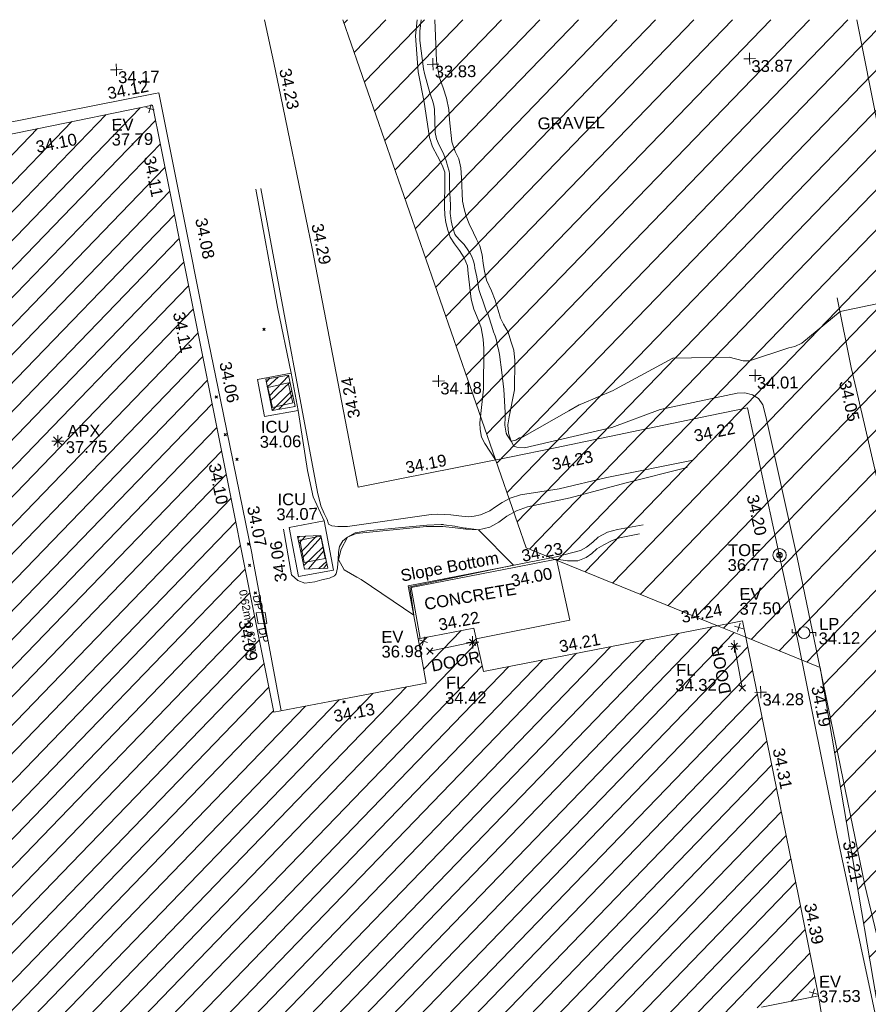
# Model space of a CAD drawing. Header units: millimetres. Extents: x -287732 to 520720, y -88450 to 287754.
# Tile 372 of 383: x 330144 to 356942, y 250937 to 282016. Entities that reach past the tile are written whole.
import ezdxf

# ---------------------------------------------------------------- set-up
doc = ezdxf.new("R2010")
doc.units = ezdxf.units.MM
for name, pattern in [('IMPORT-HIDDEN2 _3_', [4762.5, 3175, -1587.5]), ('IMPORT-UG_ELEC_STREET LIGHTING_QLB2 _2_', [2700, 1500, -300.0000000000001, 0, -250, 150, -300.0000000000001, 0, -200]), ('IMPORT-UG_WATER_QLB2 _2_', [2500, 1500, -300.0000000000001, 0, -50, 150, -300.0000000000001, 0, -200])]:
    doc.linetypes.add(name, pattern=pattern)
for name, color, linetype, lineweight, true_color in [('00__TOPO__TOP_OF_FENCE_SYMBOL', 7, 'Continuous', 9, 0x666666), ('00_TOPO_APEX_BUILDING', 7, 'Continuous', 9, 0x666666), ('00_TOPO_EAVE', 7, 'Continuous', 9, 0x666666), ('00_TOPO_FURN_LAMP_POST', 7, 'Continuous', 9, 0x666666), ('00_TOPO_LEVEL_FLOOR', 7, 'Continuous', 9, 0x666666), ('00_UAV_APEX_BUILDING', 7, 'Continuous', 9, 0x666666), ('00_UAV_BUILDING_HATCH', 7, 'Continuous', 9, 0x999999), ('00_UAV_BUILDING_OUTLINE', 5, 'Continuous', 9, 0x0000ff), ('00_UAV_CONCRETE', 9, 'Continuous', 9, 0x808080), ('00_UAV_EAVE', 7, 'Continuous', 9, 0x666666), ('00_UAV_FENCE', 7, 'Continuous', 9, 0x264c2f), ('00_UAV_FORM_LINES', 7, 'Continuous', 9, 0x666666), ('00_UAV_FURN_LAMP_POST', 7, 'Continuous', 9, 0xa50000), ('00_UAV_INT_DOOR', 7, 'Continuous', 9, 0x7f4f3f), ('00_UAV_LEVEL_FLOOR', 7, 'Continuous', 9, 0x666666), ('00_UAV_LEVEL_SPOT', 7, 'Continuous', 9, 0x666666), ('00_UAV_SERV_IC', 5, 'Continuous', 9, 0x0000ff), ('00_UAV_SLOPE_BOTTOM', 30, 'Continuous', 9, 0xff7f00), ('00_UAV_SLOPE_TOP', 40, 'Continuous', 9, 0xffbf00), ('00_UAV_TOP_OF_FENCE', 6, 'Continuous', 9, 0xff00ff), ('00_UAV_WALL_RETAINING', 7, 'Continuous', 9, 0x7c00a5), ('01_DTM_CONTOUR_MNR', 7, 'Continuous', 9, 0xa5a552), ('12333-PUM-2D-U-0001-C01 - Rev2_REVIT IMPORT_dwg', 7, 'Continuous', 9, 0x767676), ('PUM-CHAMBER EXTENTS', 6, 'IMPORT-HIDDEN2 _3_', 9, 0xff00ff), ('PUM-UNABLE TO SURVEY', 190, 'Continuous', 9, 0x7f00ff), ('PUM-WATER-MH', 5, 'Continuous', 9, 0x0000ff), ('PUM-WATER-QLB2', 5, 'IMPORT-UG_WATER_QLB2 _2_', 9, 0x0000ff)]:
    doc.layers.add(name, color=color, linetype=linetype, lineweight=lineweight, true_color=true_color)
for name, color, linetype, lineweight in [('00_UAV_BUILDING_UNDER_CONSTRUCTION', 7, 'Continuous', 9), ('00_UAV_SURVEY_TEXT', 7, 'Continuous', 9), ('GEN-TEXT', 7, 'Continuous', 9)]:
    doc.layers.add(name, color=color, linetype=linetype, lineweight=lineweight)
doc.styles.add('Arial_1', font='arial.ttf', dxfattribs={"height": 250})
doc.styles.add('Swis721 Lt BT_2', font='swissl.ttf', dxfattribs={"height": 375})
pattern_1 = [(45, (-533641079.65, -725615854.3560001), (-265.1650429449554, 265.1650429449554), []), (45, (-533640902.873, -725615854.3560001), (-265.1650429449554, 265.1650429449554), [])]

# ---------------------------------------------------------------- blocks, each defined once
blk = doc.blocks.new('12333-PUM-2D-U-0001-C01 - Rev2_REVIT IMPORT_dwg_MSL_Apex_SYM-2077252-Site Location Plan Proposed')
at = {"layer": '00_TOPO_APEX_BUILDING', "color": 254, "true_color": 0xcccccc, "flags": 128}
for points in [[(0, -500.8627267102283), (0, 0), (-500.8627267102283, 0)], [(354.163430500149, 354.1634305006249), (0, 0), (-354.1634305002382, 354.1634305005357)], [(354.1634305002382, -354.1634305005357), (0, 0), (-354.163430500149, -354.1634305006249)], [(500.8627267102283, 0), (0, 0), (0, 500.8627267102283)]]:
    blk.add_lwpolyline(points, dxfattribs=at)
blk = doc.blocks.new('12333-PUM-2D-U-0001-C01 - Rev2_REVIT IMPORT_dwg_MSL_Eaves_SYM_1-V82-Site Location Plan Proposed')
at = {"layer": '00_TOPO_EAVE', "color": 254, "true_color": 0xcccccc}
for p, q in [((356.5791934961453, -116.0873754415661), (-356.5791934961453, 116.0873754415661)), ((-116.0873754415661, -356.5791934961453), (116.0873754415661, 356.5791934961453))]:
    blk.add_line(p, q, dxfattribs=at)
blk = doc.blocks.new('12333-PUM-2D-U-0001-C01 - Rev2_REVIT IMPORT_dwg_MSL_Lamp_Post_SYM-2077240-Site Location Plan Proposed')
at = {"layer": '00_TOPO_FURN_LAMP_POST', "color": 254, "true_color": 0xcccccc, "flags": 128}
for points in [[(-500.1060478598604, 0), (-1000.212095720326, 0), (-1000.212095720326, 316.7338303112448)], [(500.1060478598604, 0), (1000.21209571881, 0), (1000.21209571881, -316.7338303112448)]]:
    blk.add_lwpolyline(points, dxfattribs=at)
at = {"layer": '00_TOPO_FURN_LAMP_POST', "color": 254, "true_color": 0xcccccc}
blk.add_circle((0, 0), 500.1060478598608, dxfattribs=at)
blk = doc.blocks.new('12333-PUM-2D-U-0001-C01 - Rev2_REVIT IMPORT_dwg_MSL_Node_LineworkTOF-2077248-Site Location Plan Proposed')
at = {"layer": '00__TOPO__TOP_OF_FENCE_SYMBOL', "color": 254, "true_color": 0xcccccc, "flags": 128}
for points in [[(165.3591892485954, 165.3591892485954), (0, 0), (-165.3591892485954, 165.3591892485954)], [(165.3591892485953, -165.3591892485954), (0, 0), (-165.3591892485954, -165.3591892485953)]]:
    blk.add_lwpolyline(points, dxfattribs=at)
at = {"layer": '00__TOPO__TOP_OF_FENCE_SYMBOL', "color": 254, "true_color": 0xcccccc}
for radius in [562.5594001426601, 233.853208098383]:
    blk.add_circle((0, 0), radius, dxfattribs=at)
blk = doc.blocks.new('12333-PUM-2D-U-0001-C01 - Rev2_REVIT IMPORT_dwg_MSL_FLlvl_SYM-V156-Site Location Plan Proposed')
at = {"layer": '00_TOPO_LEVEL_FLOOR', "color": 254, "true_color": 0xcccccc, "flags": 128}
for points in [[(0, -38.9261101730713), (0, 0), (-38.9261101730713, 0)], [(38.9261101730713, 0), (0, 0), (0, 38.9261101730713)]]:
    blk.add_lwpolyline(points, dxfattribs=at)
blk = doc.blocks.new('12333-PUM-2D-U-0001-C01 - Rev2_REVIT IMPORT_dwg_MSL_Node_Linework-V178-Site Location Plan Proposed')
at = {"layer": '00_UAV_INT_DOOR', "color": 9, "true_color": 0xd4c4bf, "flags": 128}
for points in [[(530.3860888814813, 530.3860888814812), (0, 0), (-530.3860888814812, 530.3860888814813)], [(530.3860888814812, -530.3860888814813), (0, 0), (-530.3860888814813, -530.3860888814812)]]:
    blk.add_lwpolyline(points, dxfattribs=at)
blk = doc.blocks.new('12333-PUM-2D-U-0001-C01 - Rev2_REVIT IMPORT_dwg_UAV-2077255-Site Location Plan Proposed')
at = {"layer": '00_UAV_LEVEL_SPOT', "color": 254, "true_color": 0xcccccc, "flags": 128}
for points in [[(0, -500.0000000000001), (0, 0), (-500.0000000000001, 0)], [(500.0000000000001, 0), (0, 0), (0, 500.0000000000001)]]:
    blk.add_lwpolyline(points, dxfattribs=at)
blk = doc.blocks.new('12333-PUM-2D-U-0001-C01 - Rev2_REVIT IMPORT_dwg_MGS62954_T2_Galway_ITM_3d_Rev1-2077680-Site Location Plan Proposed')
at = {"layer": '00_UAV_BUILDING_HATCH', "true_color": 0xcccccc}
h = blk.add_hatch(dxfattribs=at)
h.set_pattern_fill('FP_1', color=254, style=0, pattern_type=2)
h.set_pattern_definition([(45, (0, 0), (-441.9417382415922, 441.9417382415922), [])])
h.paths.add_polyline_path([(534124497.0780003, 725775488.5585002), (534146780.0780002, 725779531.5585002), (534146621.0780002, 725780328.5585002), (534183857.1075001, 725787049.1125003), (534184497.1075001, 725783702.1125001), (534202575.1075001, 725786975.1125003), (534201976.1075, 725790381.1125002), (534239197.0865001, 725797194.0905002), (534239338.0865001, 725796376.0905002), (534261663.0865001, 725800388.0905001), (534259564.2060555, 725811742.1253061), (534258677.2803519, 725812121.8622999), (534251257.0865, 725810806.0905002), (534250975.0865, 725812184.0905002), (534249213.0865002, 725811873.0905002), (534249448.0865, 725810468.0905002), (534244617.0865, 725809642.0905), (534241121.0865001, 725828862.0905001), (534229957.0865001, 725826793.0905), (534233411.0865, 725807582.0905), (534221779.0865001, 725805445.0905001), (534220752.0865002, 725810867.0905001), (534215719.0865001, 725809946.0905001), (534216316.0865001, 725806625.0905002), (534217076.0865, 725806760.0905002), (534217446.0865001, 725804662.0905001), (534205756.3195001, 725802533.2090001), (534204628.3195002, 725808845.209), (534205810.3195, 725809078.2090003), (534204970.3195001, 725813494.2090002), (534194424.3195002, 725811546.2090002), (534194268.3195002, 725812372.2090002), (534192207.3195, 725812030.2090002), (534192421.3195001, 725810057.2090002), (534184208.6855001, 725808590.6470003), (534184063.6855002, 725809679.6470002), (534175719.6855002, 725808111.6470002), (534177568.6855002, 725797421.6470003), (534162796.3485001, 725794713.2465), (534162440.3485001, 725796856.2465003), (534164478.3485001, 725797191.2465001), (534163879.3485, 725800515.2465003), (534159002.3485001, 725799595.2465), (534159605.3485001, 725796262.2465003), (534160352.3485001, 725796441.2465003), (534160696.3485001, 725794215.2465001), (534156777.3485001, 725793541.2465), (534156175.3485001, 725796880.2465001), (534147633.3485, 725795342.2465001), (534144688.0165001, 725811270.4695), (534133601.7440002, 725809323.8415003), (534137148.0780001, 725790044.5585002), (534122321.0780001, 725787372.5585002), (534124333.8503805, 725776380.0093426)])
at = {"layer": '00_UAV_BUILDING_OUTLINE', "color": 254, "true_color": 0xcccccc, "flags": 128}
blk.add_lwpolyline([(534232599.8191507, 725827282.8624326), (534237516.0480614, 725828193.9765152), (534241121.0865, 725828862.0905), (534241359.7320163, 725827550.0862603), (534242254.5188618, 725822630.8061773), (534243149.3057073, 725817711.5260943), (534244044.0925528, 725812792.2460115), (534244617.0865001, 725809642.0905), (534246389.0639237, 725809945.0615935), (534249448.0865001, 725810468.0905), (534249213.0865, 725811873.0905001), (534249673.7511495, 725811954.3996407), (534250975.0865001, 725812184.0905), (534251257.0865001, 725810806.0905001), (534253474.9033396, 725811199.3606645), (534258398.0030344, 725812072.3399794), (534259468.0865, 725812262.0905), (534260179.323466, 725808414.6063389), (534261088.0895551, 725803498.5751119), (534261663.0865, 725800388.0905), (534259855.6632215, 725800063.2805473)], dxfattribs=at)
at = {"layer": '00_UAV_BUILDING_UNDER_CONSTRUCTION', "color": 254, "true_color": 0xcccccc, "flags": 128}
blk.add_lwpolyline([(534292043.0622367, 725830672.463737), (534295998.6740963, 725808714.3657684), (534269394.7074885, 725803921.8301865), (534268943.9164782, 725806424.2276704), (534267900.4135952, 725806236.2472548), (534263408.3448763, 725831172.2845877)], dxfattribs=at)
at = {"layer": '00_UAV_CONCRETE', "color": 254, "true_color": 0xcccccc, "flags": 128}
for points in [[(534244853.9118312, 725809682.5826806), (534244024.5835, 725814599.6870002), (534244022.1248389, 725814612.8176492), (534243101.8885552, 725819527.4028914), (534242688.5835, 725821734.687), (534242197.6309895, 725824444.8458626), (534241327.5835001, 725829247.687), (534241210.6013799, 725829226.7657249), (534236288.7097648, 725828346.5265088), (534234363.775, 725828002.268), (534231377.1832616, 725827411.2049927), (534229890.9837967, 725827117.0779066), (534229957.0865, 725826793.0905001)], [(534253624.5835001, 725814311.687), (534254018.5835001, 725812381.687), (534251044.0901523, 725811846.90244)]]:
    blk.add_lwpolyline(points, dxfattribs=at)
for points in [[(534245550.5835002, 725819150.6870002), (534244481.5835, 725818972.6870003), (534244285.8924786, 725820147.9325168), (534245354.8924786, 725820325.9325168)], [(534245208.5835, 725815459.6870002), (534246314.5835, 725815646.6870003), (534246577.5947578, 725814091.12309), (534245471.5947578, 725813904.1230899), (534245275.0492493, 725815066.579413)]]:
    blk.add_lwpolyline(points, close=True, dxfattribs=at)
at = {"layer": '00_UAV_FENCE', "color": 254, "true_color": 0xcccccc, "flags": 128}
blk.add_lwpolyline([(534244709.7856248, 725831498.6691536), (534244973.6655179, 725830132.9749702), (534245179.7750002, 725829066.2680001), (534245903.7432877, 725825221.3338859), (534246086.7750002, 725824249.2680002), (534246776.7054647, 725820299.0620122), (534247406.5835001, 725816692.6870002), (534248723.6484554, 725816930.429318), (534252198.5835002, 725817557.6870003), (534253641.6945826, 725817830.206652), (534258554.8414675, 725818758.0140083), (534259744.5835001, 725818982.6870002), (534260478.904033, 725815265.3136803), (534261220.5835001, 725811510.687), (534261433.4500644, 725810357.3718083), (534262340.9640175, 725805440.4435323), (534262452.5835001, 725804835.6870003), (534263288.5879979, 725800537.9091487), (534263879.5835001, 725797499.6870003), (534262010.4292553, 725797158.6120657), (534259177.5835001, 725796641.6870002)], dxfattribs=at)
at = {"layer": '00_UAV_FORM_LINES', "color": 254, "true_color": 0xcccccc, "flags": 128}
for points in [[(534249529.3605644, 725831414.54316), (534249468.3855002, 725830909.582), (534249527.3855001, 725829763.5820001), (534249701.3855002, 725828806.582), (534249845.3855001, 725827690.5819999), (534249942.3855002, 725827390.5819999), (534250095.3855001, 725827092.5820001), (534250232.3855002, 725826814.582), (534250310.3855002, 725826582.5819999), (534250304.3855003, 725826269.5820001), (534250280.3855001, 725825497.5819999), (534250289.3855002, 725825228.582), (534250321.3855001, 725824993.582), (534250380.3855002, 725824754.5819999), (534250450.3855001, 725824531.5820003), (534250578.3855001, 725824320.5820001), (534250733.3855003, 725824105.5820001), (534250876.3855003, 725823872.5820001), (534250979.3855003, 725823618.582), (534250992.3855001, 725823376.5820001), (534251073.3855002, 725822562.5820001), (534251149.3855002, 725822247.5819999), (534251289.3855001, 725821923.5820001), (534251371.3855002, 725821653.5820001), (534251432.3855003, 725821293.5820003), (534251445.3855002, 725820987.5820003), (534251416.3855002, 725819717.5820001), (534251278.3855002, 725818656.5820001), (534251286.3855001, 725818442.5820001), (534251327.3855002, 725818206.5819999), (534251427.3855002, 725817998.5820001), (534251750.385704, 725817476.7831826)], [(534250081.4552654, 725831404.9063113), (534250111.3855002, 725830105.5819999), (534250190.3855002, 725829597.5820003), (534250311.3855001, 725829252.582), (534250404.3855001, 725828921.582), (534250474.3855002, 725828563.5820003), (534250488.3855003, 725828233.582), (534250550.3855002, 725827539.582), (534250657.3855002, 725827235.582), (534250764.3855002, 725827002.5820001), (534250824.3855003, 725826715.582), (534250839.3855002, 725826395.582), (534250857.3855001, 725825667.5820001), (534250903.3855002, 725825422.5820001), (534250959.3855003, 725825185.5820001), (534251055.3855002, 725824943.5819999), (534251184.3855001, 725824657.582), (534251276.3855001, 725824455.5820003), (534251375.3855001, 725824243.5820001), (534251445.3855003, 725823955.5820003), (534251477.3855001, 725823682.582), (534251512.3855001, 725823438.5820001), (534251572.3855003, 725823152.5820001), (534251724.3855001, 725822812.5820001), (534251832.3855002, 725822519.582), (534251917.3855003, 725822199.5820001), (534251992.3855001, 725821950.5820001), (534252085.3855002, 725821758.5820001), (534252228.3855001, 725821500.5820001), (534252308.3855001, 725821220.582), (534252397.3855001, 725820929.582), (534252422.3855002, 725820608.582), (534252392.3855001, 725819677.582), (534252215.3855001, 725818827.5820001), (534252160.3855002, 725818576.5820001), (534252183.3855001, 725818314.5820001), (534252257.3855002, 725818056.5819999), (534252345.3855001, 725817904.5819999), (534252440.3855002, 725817871.5820001), (534252674.3855002, 725817839.5820001), (534255442.3855001, 725818439.582), (534256978.3855001, 725818981.5820001), (534259419.3855001, 725819448.5820001), (534259669.3855003, 725819453.582), (534259908.3855002, 725819390.582), (534260091.3855001, 725819275.582), (534260231.3855002, 725819067.5820001), (534260319.3855002, 725818697.5820001), (534261231.3855003, 725814235.5820001), (534262267.5835001, 725808734.6870002), (534263183.5835001, 725803857.6870002), (534263941.5835001, 725800419.6870003)], [(534244338.5835, 725826158.6870002), (534244955.5835, 725822415.687), (534245354.8924786, 725820325.9325168)], [(534258000.5835001, 725817363.6870002), (534255260.5835001, 725816861.6870002), (534253745.5835, 725816530.6870002), (534252530.5835001, 725816360.687), (534252193.5835, 725816260.6870002), (534251944.5835001, 725816129.687), (534251731.5835001, 725815993.6870002), (534251547.5835, 725815871.6870002), (534251254.5835, 725815755.687), (534251054.5835, 725815710.687), (534250858.5835001, 725815700.6869999), (534250567.5835001, 725815732.6869999), (534250314.5835, 725815768.6870002), (534250123.5835001, 725815786.687), (534249894.5835, 725815800.6870002), (534249698.5835001, 725815790.687), (534247048.5835001, 725815463.6870002), (534246743.5835001, 725815460.6869999), (534246553.5835, 725815486.687), (534246450.5835001, 725815538.6869999), (534246438.5835, 725815586.687), (534246407.5835, 725815692.6870002), (534246313.5835, 725815880.6870002), (534246210.5835, 725816126.687), (534246122.5835, 725816554.687), (534245666.5835, 725819212.687), (534245144.5835, 725822315.687), (534244497.5835001, 725826173.6869999)], [(534245550.5835001, 725819150.6870002), (534245813.5835, 725817243.687), (534245983.5835001, 725816416.6869999), (534246314.5835, 725815646.687)], [(534245019.5835, 725815407.687), (534245249.5835001, 725813962.687), (534245453.5835, 725813776.687), (534245672.5835001, 725813690.687), (534245982.5835, 725813730.687), (534246203.5835, 725813791.6869999), (534246450.5835001, 725813839.687), (534246608.5835001, 725813909.687), (534246663.5835001, 725813975.6869999), (534246707.5835001, 725814154.687), (534246735.5835, 725814417.687), (534246750.5835, 725814655.6870002), (534246783.5835001, 725814826.687), (534246892.5835001, 725815005.6870002), (534247037.5835, 725815123.687), (534247311.5835, 725815232.6869999), (534249535.5835001, 725815416.687), (534250060.5835001, 725815407.687), (534250449.5835001, 725815352.6869999), (534250775.5835001, 725815306.6869999), (534251177.5835001, 725815277.687), (534251539.5835, 725815355.687), (534251828.5835, 725815508.687), (534252085.5835, 725815694.687), (534252386.5835001, 725815863.687), (534252735.5835, 725815980.687), (534254092.5835001, 725816241.687), (534255872.5835, 725816683.6869999), (534257800.5835001, 725817131.6870002)], [(534256378.5835001, 725815350.6869999), (534255567.5835001, 725815218.687), (534255256.5835001, 725815134.687), (534254954.5835001, 725814980.687), (534254778.5835001, 725814826.687), (534254578.5835, 725814675.687), (534254385.5835, 725814575.687), (534253612.408693, 725814385.8661796)], [(534253624.5835001, 725814311.687), (534253973.5835, 725814250.687), (534254296.5835, 725814247.6869999), (534254566.5835, 725814345.687), (534254746.5835001, 725814473.6870002), (534254910.5835001, 725814612.687), (534255125.5835001, 725814743.687), (534255372.5835, 725814862.687), (534255623.5835, 725814954.687), (534256262.5835, 725815069.687)], [(534261663.0865, 725800388.0905), (534261813.5835, 725799269.6869999), (534261690.5835001, 725799081.6870002), (534261432.5835001, 725798876.6870002), (534260959.5835001, 725798690.687), (534258289.5835001, 725797992.687), (534254401.5835001, 725797309.687), (534249413.5835001, 725796443.687)]]:
    blk.add_lwpolyline(points, dxfattribs=at)
at = {"layer": '00_UAV_INT_DOOR', "color": 254, "true_color": 0xcccccc}
for p, q in [((534250933.9130001, 725811734.8855001), (534249576.9130001, 725811480.8855001)), ((534259194.0725001, 725811464.2185001), (534259422.0725001, 725810146.2185))]:
    blk.add_line(p, q, dxfattribs=at)
at = {"layer": '00_UAV_SERV_IC', "color": 254, "true_color": 0xcccccc, "flags": 128}
for points in [[(534245386.5835001, 725819392.687), (534244740.5835001, 725819254.687), (534244605.9877281, 725819884.7512652), (534245251.9877282, 725820022.7512654)], [(534245536.5835, 725815048.6869999), (534246201.5835, 725815165.687), (534246326.0177734, 725814458.4323702), (534245661.0177733, 725814341.4323702)]]:
    blk.add_lwpolyline(points, close=True, dxfattribs=at)
at = {"layer": '00_UAV_SLOPE_BOTTOM', "color": 254, "true_color": 0xcccccc, "flags": 128}
blk.add_lwpolyline([(534249213.0865, 725811873.0905001), (534248933.187538, 725813547.6660169), (534252181.1421348, 725814129.4799515), (534253612.408693, 725814385.8661795)], dxfattribs=at)
at = {"layer": '00_UAV_SLOPE_TOP', "color": 254, "true_color": 0xcccccc, "flags": 128}
blk.add_lwpolyline([(534266697.0725001, 725803756.2185), (534265565.616909, 725808623.5595282), (534264813.5835, 725811858.687), (534264464.6039398, 725813498.536839), (534263423.9297429, 725818388.6496378), (534263039.5835, 725820194.687), (534262637.3855002, 725822407.5819999)], dxfattribs=at)
at = {"layer": '00_UAV_WALL_RETAINING', "color": 254, "true_color": 0xcccccc, "flags": 128}
blk.add_lwpolyline([(534249283.4020953, 725811885.5014819), (534249019.6782204, 725813494.7931883), (534252336.5844756, 725814083.2005559), (534253624.5835001, 725814311.687)], dxfattribs=at)
at = {"layer": '01_DTM_CONTOUR_MNR', "color": 254, "true_color": 0xcccccc, "flags": 128}
blk.add_lwpolyline([(534249649.1390765, 725831412.4524183), (534249598.6874558, 725831051.3452382), (534249595.8595642, 725830752.6755449), (534249696.4916958, 725829860.4691268), (534249723.0029473, 725829713.2114068), (534249881.7379681, 725829103.0061119), (534249924.5850842, 725828971.9957986), (534249969.432304, 725828852.3393621), (534250005.7176872, 725828710.741011), (534250025.0252596, 725828571.3738606), (534250036.1362864, 725827847.0524919), (534250067.5623803, 725827643.37949), (534250155.2448513, 725827442.9290619), (534250248.6097069, 725827238.609707), (534250289.1555557, 725827140.6666669), (534250364.3263159, 725826944.3263161), (534250385.9715458, 725826865.914328), (534250406.629907, 725826783.056455), (534250450.6466551, 725826618.6088859), (534250463.5185186, 725826527.8616353), (534250459.8475611, 725826308.4818205), (534250458.652247, 725826100.0154498), (534250471.4674155, 725825556.1197599), (534250473.626635, 725825475.0159184), (534250465.4759126, 725825284.6564319), (534250469.9325433, 725825219.257759), (534250489.5049506, 725825042.9702973), (534250528.0705884, 725824862.329412), (534250547.9553266, 725824796.9286944), (534250595.3893851, 725824627.7207344), (534250635.2684416, 725824562.9930103), (534250761.5789476, 725824422.894737), (534250879.9140403, 725824293.2282715), (534250922.6934676, 725824232.6231158), (534250974.0000002, 725824158.8000003), (534251069.8019906, 725824010.4534731), (534251118.388339, 725823907.6402643), (534251170.3729204, 725823757.716581), (534251195.2336106, 725823645.8280336), (534251209.9292967, 725823541.9108049), (534251240.3897851, 725823408.8911295), (534251263.8146443, 725823271.4183311), (534251327.1861362, 725822863.4796405), (534251382.9525093, 725822680.3663498), (534251431.9959679, 725822540.9475809), (534251479.9808451, 725822381.0218064), (534251532.8826528, 725822225.1374902), (534251603.5834071, 725822059.3704034), (534251641.8060837, 725821935.0774039), (534251682.8703704, 725821801.3888892), (534251712.2150026, 725821702.2828478), (534251761.9749036, 725821526.4063709), (534251812.0832047, 725821390.2968414), (534251850.1664114, 725821256.5776718), (534251876.6493508, 725821104.1038963), (534251908.6224667, 725820961.0343707), (534251938.4481603, 725820798.6491746), (534252000.7731728, 725820236.8881238), (534252054.7887418, 725819693.8231449), (534252090.0526544, 725818974.5664225), (534252087.9890712, 725818806.1256832), (534252066.2093775, 725818588.5264205), (534252068.4379766, 725818565.2658814), (534252108.7683417, 725818320.4046247), (534252113.9245284, 725818302.2264153), (534252119.701987, 725818285.0768214), (534252260.0000001, 725818060.0000004), (534252407.1446701, 725818092.1265411), (534252470.0800002, 725818130.0800003), (534252525.8823531, 725818157.0588236), (534252617.8627958, 725818182.6159143), (534254096.8515112, 725818986.0669271), (534254428.6059992, 725819166.7301267), (534254512.4738974, 725819199.717104), (534255511.0913002, 725819605.4087259), (534255586.498922, 725819648.4030871), (534257409.9165201, 725820592.928185), (534259193.5209758, 725820586.9704566), (534259626.4836034, 725820466.0628788), (534259824.6466959, 725820461.3079977), (534261083.7148541, 725820858.9548715), (534261270.3571431, 725820894.8639458), (534261486.9661832, 725820994.7075112), (534262720.0000002, 725821970.0000002), (534264987.6760576, 725822405.2189523)], dxfattribs=at)
blk.add_lwpolyline([(534252270.0000001, 725814150), (534251180.0000002, 725815280), (534250800.8928573, 725815340.9523811), (534250762.0764619, 725815345.8470767), (534250464.5776256, 725815396.1624811), (534250431.5177134, 725815405.4468601), (534250092.383186, 725815456.6317881), (534250068.5164835, 725815463.937729), (534250034.6258225, 725815468.2113487), (534250001.8441274, 725815471.3867545), (534249553.8329964, 725815451.9888041), (534247654.6187593, 725815310.7474917), (534247287.0588235, 725815250.2941177), (534247040.0000001, 725815120.0000001), (534246832.3529412, 725814743.8235295), (534246740, 725814420.0000001), (534246920.2496672, 725814093.1757656), (534247317.5581201, 725813855.4405324), (534247449.1323793, 725813779.7898033), (534249090, 725812620), (534248981.4285715, 725813515.7142857)], close=True, dxfattribs=at)
for name, p, xscale, yscale, zscale in [('12333-PUM-2D-U-0001-C01 - Rev2_REVIT IMPORT_dwg_UAV-2077255-Site Location Plan Proposed', (534240000.0000001, 725830000), 0.375, 0.375, 0.375), ('12333-PUM-2D-U-0001-C01 - Rev2_REVIT IMPORT_dwg_UAV-2077255-Site Location Plan Proposed', (534250000.0000001, 725830000), 0.375, 0.375, 0.375), ('12333-PUM-2D-U-0001-C01 - Rev2_REVIT IMPORT_dwg_UAV-2077255-Site Location Plan Proposed', (534260000.0000001, 725830000), 0.375, 0.375, 0.375), ('12333-PUM-2D-U-0001-C01 - Rev2_REVIT IMPORT_dwg_MSL_Eaves_SYM_1-V82-Site Location Plan Proposed', (534241041.0864999, 725828753.0905001), 0.375, 0.375, 0.375), ('12333-PUM-2D-U-0001-C01 - Rev2_REVIT IMPORT_dwg_UAV-2077255-Site Location Plan Proposed', (534250000.0000001, 725820000.0000001), 0.375, 0.375, 0.375), ('12333-PUM-2D-U-0001-C01 - Rev2_REVIT IMPORT_dwg_UAV-2077255-Site Location Plan Proposed', (534260000.0000001, 725820000.0000001), 0.375, 0.375, 0.375), ('12333-PUM-2D-U-0001-C01 - Rev2_REVIT IMPORT_dwg_MSL_Apex_SYM-2077252-Site Location Plan Proposed', (534237949.0865, 725818313.0905001), 0.375, 0.375, 0.375), ('12333-PUM-2D-U-0001-C01 - Rev2_REVIT IMPORT_dwg_MSL_Node_LineworkTOF-2077248-Site Location Plan Proposed', (534260671.027617, 725814314.4246279), 0.375, 0.375, 0.375), ('12333-PUM-2D-U-0001-C01 - Rev2_REVIT IMPORT_dwg_MSL_Eaves_SYM_1-V82-Site Location Plan Proposed', (534259346.0865, 725812059.0905001), 0.375, 0.375, 0.375), ('12333-PUM-2D-U-0001-C01 - Rev2_REVIT IMPORT_dwg_MSL_Lamp_Post_SYM-2077240-Site Location Plan Proposed', (534261400.5835001, 725811855.687), 0.375, 0.375, 0.375), ('12333-PUM-2D-U-0001-C01 - Rev2_REVIT IMPORT_dwg_MSL_Eaves_SYM_1-V82-Site Location Plan Proposed', (534249379.0865001, 725811800.0904999), 0.375, 0.375, 0.375), ('12333-PUM-2D-U-0001-C01 - Rev2_REVIT IMPORT_dwg_MSL_FLlvl_SYM-V156-Site Location Plan Proposed', (534250933.9130001, 725811734.8855001), 4.94, 4.94, 4.94), ('12333-PUM-2D-U-0001-C01 - Rev2_REVIT IMPORT_dwg_MSL_Node_Linework-V178-Site Location Plan Proposed', (534250933.9130001, 725811734.8855001), 0.19, 0.19, 0.19), ('12333-PUM-2D-U-0001-C01 - Rev2_REVIT IMPORT_dwg_MSL_FLlvl_SYM-V156-Site Location Plan Proposed', (534259194.0725001, 725811464.2185001), 4.94, 4.94, 4.94), ('12333-PUM-2D-U-0001-C01 - Rev2_REVIT IMPORT_dwg_MSL_Node_Linework-V178-Site Location Plan Proposed', (534249576.9130001, 725811480.8855001), 0.19, 0.19, 0.19), ('12333-PUM-2D-U-0001-C01 - Rev2_REVIT IMPORT_dwg_MSL_Node_Linework-V178-Site Location Plan Proposed', (534259194.0725001, 725811464.2185001), 0.19, 0.19, 0.19), ('12333-PUM-2D-U-0001-C01 - Rev2_REVIT IMPORT_dwg_MSL_Node_Linework-V178-Site Location Plan Proposed', (534259422.0725001, 725810146.2185), 0.19, 0.19, 0.19), ('12333-PUM-2D-U-0001-C01 - Rev2_REVIT IMPORT_dwg_UAV-2077255-Site Location Plan Proposed', (534260000.0000001, 725810000), 0.375, 0.375, 0.375), ('12333-PUM-2D-U-0001-C01 - Rev2_REVIT IMPORT_dwg_MSL_Eaves_SYM_1-V82-Site Location Plan Proposed', (534261495.321, 725800479.6160002), 0.375, 0.375, 0.375)]:
    blk.add_blockref(name, p, dxfattribs=dict(xscale=xscale, yscale=yscale, zscale=zscale))
at = {"layer": '00_UAV_APEX_BUILDING', "char_height": 375, "attachment_point": 1, "line_spacing_factor": 1.005061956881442, "style": 'Swis721 Lt BT_2'}
for s, insert, width in [('APX', (534238254.6508175, 725818812.8907456), 1130.237340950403), ('37.75', (534238195.0712779, 725818300.8843671), 1495.902363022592)]:
    blk.add_mtext(s, dxfattribs=dict(at, insert=insert, width=width))
at = {"layer": '00_UAV_BUILDING_OUTLINE', "color": 251, "true_color": 0x666666, "char_height": 375, "width": 1495.902363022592, "attachment_point": 1, "line_spacing_factor": 1.005061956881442, "style": 'Swis721 Lt BT_2'}
for s, insert, rotation in [('34.10', (534237385.9084798, 725827786.8367537), 10.499379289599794), ('34.11', (534241182.0298352, 725827291.4131267), 280.30904373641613), ('34.11', (534242018.9906216, 725822355.4465401), 280.30904372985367), ('34.10', (534243061.0761713, 725817554.186952), 280.30904372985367), ('34.09', (534243916.6856456, 725812597.7778847), 280.30904372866), ('34.22', (534249833.8662001, 725812485.5451343), 10.00983481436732), ('34.24', (534257500.2312762, 725812594.2595569), 10.055343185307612), ('34.21', (534253634.5964663, 725811730.6331649), 10.05534318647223), ('34.13', (534246477.7275544, 725809658.4761752), 9.702558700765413), ('34.31', (534260711.7468278, 725808258.793219), 280.4733330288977), ('34.39', (534261620.5129171, 725803342.7619919), 280.47333302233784)]:
    blk.add_mtext(s, dxfattribs=dict(at, insert=insert, rotation=rotation))
at = {"layer": '00_UAV_CONCRETE', "color": 251, "true_color": 0x666666, "char_height": 375, "width": 1495.902363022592, "attachment_point": 1, "line_spacing_factor": 1.005061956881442, "style": 'Swis721 Lt BT_2'}
for s, insert, rotation in [('34.12', (534239675.7664959, 725829436.8477721), 10.139675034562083), ('34.08', (534242773.0894922, 725825308.0810122), 280.26793125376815), ('34.06', (534243456.5898213, 725820758.602168), 280.6055941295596), ('34.07', (534244250.4846624, 725816193.9301417), 280.60559413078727), ('34.06', (534244735.8094073, 725813718.0332795), 96.78569054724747)]:
    blk.add_mtext(s, dxfattribs=dict(at, insert=insert, rotation=rotation))
at = {"layer": '00_UAV_EAVE', "char_height": 375, "attachment_point": 1, "line_spacing_factor": 1.005061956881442, "style": 'Swis721 Lt BT_2'}
for s, insert, width in [('EV', (534239817.7949353, 725828451.4589156), 736.078940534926), ('37.79', (534239813.1265322, 725827984.7082914), 1495.902363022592), ('EV', (534259383.2020604, 725813297.2785419), 736.078940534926), ('37.50', (534259378.5336573, 725812830.5279179), 1495.902363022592), ('EV', (534248054.8586414, 725812140.9768001), 736.078940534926), ('36.98', (534248050.1902382, 725811674.2261759), 1495.902363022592), ('EV', (534261682.1317928, 725801016.258824), 736.078940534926), ('37.53', (534261677.4633896, 725800549.5081999), 1495.902363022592)]:
    blk.add_mtext(s, dxfattribs=dict(at, insert=insert, width=width))
at = {"layer": '00_UAV_FENCE', "color": 251, "true_color": 0x666666, "char_height": 375, "width": 1495.902363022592, "attachment_point": 1, "line_spacing_factor": 1.005061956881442, "style": 'Swis721 Lt BT_2'}
for s, insert, rotation in [('34.23', (534245507.3295611, 725829981.4657176), 280.9359444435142), ('34.29', (534246436.6591232, 725825067.2135534), 280.6554149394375), ('34.24', (534247141.7481011, 725818841.9213674), 99.90716659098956), ('34.22', (534258007.7653332, 725818306.5497502), 10.693904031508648), ('34.19', (534248881.7006523, 725817462.1922985), 10.23222961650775), ('34.23', (534253507.2881987, 725817483.9838139), 10.693904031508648), ('34.20', (534260030.5934764, 725816275.8647906), 281.17420268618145), ('34.19', (534261965.829954, 725810201.410218), 280.4573549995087), ('34.21', (534262873.9165462, 725805286.450134), 280.6690616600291)]:
    blk.add_mtext(s, dxfattribs=dict(at, insert=insert, rotation=rotation))
at = {"layer": '00_UAV_FURN_LAMP_POST', "color": 251, "true_color": 0x666666, "char_height": 375, "attachment_point": 1, "line_spacing_factor": 1.005061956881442, "style": 'Swis721 Lt BT_2'}
for s, insert, width in [('LP', (534261881.5235644, 725812301.4917061), 707.5855621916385), ('34.12', (534261858.9800529, 725811850.929608), 1495.902363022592)]:
    blk.add_mtext(s, dxfattribs=dict(at, insert=insert, width=width))
at = {"layer": '00_UAV_INT_DOOR', "color": 251, "true_color": 0x666666, "char_height": 375, "width": 1790.333939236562, "attachment_point": 1, "line_spacing_factor": 1.005061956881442, "style": 'Swis721 Lt BT_2'}
for insert, rotation in [((534249582.8150769, 725811198.2169813), 9.717438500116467), ((534258702.3564901, 725809937.0510943), 99.3339809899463)]:
    blk.add_mtext('DOOR', dxfattribs=dict(at, insert=insert, rotation=rotation))
at = {"layer": '00_UAV_LEVEL_FLOOR', "char_height": 375, "attachment_point": 1, "line_spacing_factor": 1.005061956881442, "style": 'Swis721 Lt BT_2'}
for s, insert, width in [('FL', (534257342.6689336, 725810934.0086651), 683.841080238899), ('FL', (534250069.0072181, 725810658.0018692), 683.841080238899), ('34.32', (534257305.0729814, 725810453.0838107), 1495.902363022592), ('34.42', (534250031.4112659, 725810177.0770146), 1495.902363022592)]:
    blk.add_mtext(s, dxfattribs=dict(at, insert=insert, width=width))
at = {"layer": '00_UAV_LEVEL_SPOT', "char_height": 375, "width": 1495.902363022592, "attachment_point": 1, "line_spacing_factor": 1.005061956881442, "style": 'Swis721 Lt BT_2'}
for s, insert in [('34.17', (534240051.8765643, 725829949.1441548)), ('33.83', (534250051.8765643, 725829949.1441548)), ('33.87', (534260051.8765643, 725829949.1441548)), ('34.18', (534250051.8765643, 725819949.1441548)), ('34.01', (534260051.8765643, 725819949.1441548)), ('34.28', (534260051.8765643, 725809949.1441547))]:
    blk.add_mtext(s, dxfattribs=dict(at, insert=insert))
at = {"layer": '00_UAV_SERV_IC', "color": 251, "true_color": 0x666666, "char_height": 375, "attachment_point": 1, "line_spacing_factor": 1.005061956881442, "style": 'Swis721 Lt BT_2'}
for s, insert, width in [('ICU', (534244366.9780753, 725818834.7930757), 1021.012723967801), ('34.06', (534244322.1499248, 725818364.4140748), 1495.902363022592), ('ICU', (534244851.7630821, 725816536.3672242), 1021.012723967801), ('34.07', (534244806.9349316, 725816065.9882233), 1495.902363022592)]:
    blk.add_mtext(s, dxfattribs=dict(at, insert=insert, width=width))
at = {"layer": '00_UAV_SLOPE_BOTTOM', "color": 251, "true_color": 0x666666, "char_height": 375, "attachment_point": 1, "line_spacing_factor": 1.005061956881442, "style": 'Swis721 Lt BT_2'}
for s, insert, width, rotation in [('Slope Bottom', (534248667.2898257, 725814056.8513113), 3685.143599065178, 9.713721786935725), ('34.00', (534252153.1517833, 725813830.3749778), 1495.902363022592, 10.15581723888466)]:
    blk.add_mtext(s, dxfattribs=dict(at, insert=insert, width=width, rotation=rotation))
at = {"layer": '00_UAV_SLOPE_TOP', "color": 251, "true_color": 0x666666, "insert": (534263006.572085, 725819826.6541597), "char_height": 375, "width": 1495.902363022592, "attachment_point": 1, "rotation": 282.0139966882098, "line_spacing_factor": 1.005061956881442, "style": 'Swis721 Lt BT_2'}
blk.add_mtext('34.05', dxfattribs=at)
at = {"layer": '00_UAV_SURVEY_TEXT', "color": 251, "true_color": 0x666666, "insert": (534253270.8000003, 725828259.6296079), "char_height": 375, "width": 2322.210334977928, "attachment_point": 1, "line_spacing_factor": 1.005061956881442, "style": 'Swis721 Lt BT_2'}
blk.add_mtext('GRAVEL', dxfattribs=at)
at = {"layer": '00_UAV_SURVEY_TEXT', "color": 251, "true_color": 0x666666, "insert": (534249404.0216684, 725813147.6127715), "char_height": 375, "width": 3286.236302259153, "attachment_point": 1, "rotation": 8.711560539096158, "line_spacing_factor": 1.005061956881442, "style": 'Swis721 Lt BT_2'}
blk.add_mtext('CONCRETE', dxfattribs=at)
at = {"layer": '00_UAV_TOP_OF_FENCE', "color": 251, "true_color": 0x666666, "char_height": 375, "attachment_point": 1, "line_spacing_factor": 1.005061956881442, "style": 'Swis721 Lt BT_2'}
for s, insert, width in [('TOF', (534259047.9596844, 725814681.3150606), 1163.479615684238), ('36.77', (534259025.5360427, 725814217.9383557), 1495.902363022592)]:
    blk.add_mtext(s, dxfattribs=dict(at, insert=insert, width=width))
at = {"layer": '00_UAV_WALL_RETAINING', "color": 251, "true_color": 0x666666, "insert": (534252496.2398271, 725814614.4844097), "char_height": 375, "width": 1495.902363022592, "attachment_point": 1, "rotation": 10.059417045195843, "line_spacing_factor": 1.005061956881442, "style": 'Swis721 Lt BT_2'}
blk.add_mtext('34.23', dxfattribs=at)
blk = doc.blocks.new('12333-PUM-2D-U-0001-C01 - Rev2_REVIT IMPORT_dwg-1620468-Site Location Plan Proposed')
at = {"layer": 'PUM-CHAMBER EXTENTS', "true_color": 0xfff4d4}
h = blk.add_hatch(dxfattribs=at)
h.set_pattern_fill('FP_14', style=0, pattern_type=2)
h.set_pattern_definition([(45, (-533641079.65, -725615854.3560001), (-618.7184335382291, 618.7184335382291), [])])
h.paths.add_polyline_path([(548820.3501529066, 143595.6438214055), (598554.726548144, 155705.0015586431), (665880.3501528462, 173780.643821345), (683590.8699340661, 180379.6662089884), (684126.2921456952, 185226.5029211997), (699646.6566527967, 190872.8378213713), (682994.2837554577, 214259.006618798), (606101.125900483, 215601.1816816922), (611594.7356529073, 198837.6438862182), (620808.8827925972, 194892.6093451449), (622809.8820558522, 181730.4029184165), (546425.3200724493, 167969.8622055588), (546575.8377649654, 166438.0438213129), (546752.1501529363, 166438.0438213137), (546742.8316869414, 165904.1892620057), (546628.8411191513, 165898.6287465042), (546695.6373264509, 165218.8438213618), (546866.450152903, 165218.8438213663), (546857.1396212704, 164685.4438213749), (546748.0496346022, 164685.4438213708), (546816.1401362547, 163992.4868640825), (546980.7501529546, 163999.6438213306), (547018.8501529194, 163466.2438213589), (546868.4915593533, 163459.7064912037), (546935.2364494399, 162780.4438212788), (547056.9501529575, 162780.4438212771), (547056.9501529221, 162323.2438212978), (546980.161284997, 162323.2438212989), (547055.3756635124, 161557.7871773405), (547133.1501528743, 161561.2438213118), (547171.2501528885, 161104.0438213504), (547100.2641136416, 161100.9574718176), (547167.3480998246, 160418.2438213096), (547285.5501528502, 160418.2438213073), (547285.5501528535, 159884.8438213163), (547219.760407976, 159884.8438213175), (547286.6641069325, 159203.9649537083), (547399.8501529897, 159199.0438212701), (547361.7501529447, 158665.6438213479), (547339.5218446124, 158666.0318179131), (547526.6396990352, 156761.7336278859), (547552.2501529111, 156760.643821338), (547555.1797682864, 156471.2813758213), (547638.940920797, 155618.8442227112), (547666.5501529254, 155617.6438213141), (547669.1799035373, 155311.1021300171), (547744.1895742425, 154547.7287972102), (547818.950152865, 154550.8438213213), (547809.6327005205, 154017.0473339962), (547796.3901281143, 154016.4838202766), (547863.8113582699, 153330.3380382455), (547895.150152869, 153331.6438213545), (547933.250152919, 152798.2438212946), (547916.1638860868, 152797.5464226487), (547983.7334397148, 152109.8911528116), (548047.5501528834, 152112.4438213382), (548085.6501528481, 151579.0438213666), (548036.089714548, 151577.0614038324), (548096.0084987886, 150967.2680052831), (548123.7501529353, 150969.4438212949), (548161.8501529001, 150436.0438213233), (548148.3134199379, 150434.9608826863), (548720.0288378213, 144616.6137300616)])
h.paths.add_polyline_path([(507602.6006529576, 195456.4678212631), (521342.9320607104, 197371.1634294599), (539189.5091527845, 196672.9153214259), (560381.472544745, 200828.8192643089), (577694.2496529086, 209009.0883214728), (593948.7272522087, 215813.3025891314), (467151.1844916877, 218026.5619307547), (468398.9507812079, 211588.5258330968), (490993.6907402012, 198483.5081887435), (503467.5815323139, 197676.0129840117), (507337.4300206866, 195598.8028811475)])
at = {"layer": 'PUM-CHAMBER EXTENTS', "true_color": 0xffaaff}
h = blk.add_hatch(dxfattribs=at)
h.set_pattern_fill('FP_3', color=211, style=0, pattern_type=2)
h.set_pattern_definition(pattern_1)
h.paths.add_polyline_path([(603652.3501528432, 203310.643821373), (604380.3501528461, 203421.6438212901), (604192.3501528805, 204414.6438213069), (603464.3501527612, 204303.6438212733)])
h = blk.add_hatch(dxfattribs=at)
h.set_pattern_fill('FP_3', color=211, style=0, pattern_type=2)
h.set_pattern_definition(pattern_1)
h.paths.add_polyline_path([(604586.3501528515, 198281.6438213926), (605322.3501528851, 198299.6438213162), (605115.350152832, 199330.6438213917), (604379.3501527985, 199312.6438214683)])
at = {"layer": 'GEN-TEXT', "color": 253, "true_color": 0xaaaaaa}
for p, q in [((603404.2466321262, 205835.0551503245), (603474.9573102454, 205905.7658284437)), ((603474.9573102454, 205835.0551503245), (603404.2466321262, 205905.7658284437)), ((601863.9948138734, 203730.2884822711), (601934.7054919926, 203800.9991603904)), ((601934.7054919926, 203730.2884822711), (601863.9948138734, 203800.9991603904)), ((602125.9948138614, 202533.2884822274), (602196.7054919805, 202603.9991603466)), ((602196.7054919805, 202533.2884822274), (602125.9948138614, 202603.9991603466)), ((602479.9948137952, 201752.2884822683), (602550.7054919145, 201822.9991603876)), ((602550.7054919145, 201752.2884822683), (602479.9948137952, 201822.9991603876)), ((602794.9948138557, 199070.2884822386), (602865.705491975, 199140.9991603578)), ((602865.705491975, 199070.2884822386), (602794.9948138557, 199140.9991603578)), ((602816.994813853, 198396.2884822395), (602887.7054919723, 198466.9991603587)), ((602887.7054919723, 198396.2884822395), (602816.994813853, 198466.9991603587)), ((602984.9948137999, 197524.2884822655), (603055.7054919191, 197594.9991603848)), ((603055.7054919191, 197524.2884822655), (602984.9948137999, 197594.9991603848)), ((605722.994813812, 194036.2884822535), (605793.7054919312, 194106.9991603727)), ((605793.7054919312, 194036.2884822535), (605722.994813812, 194106.9991603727))]:
    blk.add_line(p, q, dxfattribs=at)
at = {"layer": 'PUM-CHAMBER EXTENTS', "color": 211, "linetype": 'Continuous', "true_color": 0xffaaff, "flags": 128}
for points in [[(603652.3501528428, 203310.6438213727), (604380.3501528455, 203421.6438212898), (604192.35015288, 204414.6438213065), (603464.3501527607, 204303.643821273)], [(605115.3501528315, 199330.6438213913), (605322.3501528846, 198299.6438213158), (604586.3501528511, 198281.6438213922), (604379.350152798, 199312.6438214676)]]:
    blk.add_lwpolyline(points, close=True, dxfattribs=at)
at = {"layer": 'PUM-UNABLE TO SURVEY', "color": 7, "true_color": 0xfff4d4}
blk.add_line((617597.6305046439, 196267.5061211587), (618484.5562082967, 195887.7691272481), dxfattribs=at)
at = {"layer": 'PUM-UNABLE TO SURVEY', "color": 7, "true_color": 0xfff4d4, "flags": 128}
for points in [[(606101.125900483, 215601.1816816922), (611594.7356529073, 198837.6438862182), (617597.6305046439, 196267.5061211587)], [(618484.5562082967, 195887.7691272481), (620808.8827925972, 194892.6093451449), (622809.8820558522, 181730.4029184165), (546425.3200724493, 167969.8622055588), (546575.4424011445, 166442.0674384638)]]:
    blk.add_lwpolyline(points, dxfattribs=at)
at = {"layer": 'PUM-WATER-MH', "color": 161, "true_color": 0xaaaaff, "flags": 128}
blk.add_lwpolyline([(603040.3501528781, 196927.6438213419), (603323.3533296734, 196935.9003267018), (603365.3501528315, 196591.6438213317), (603094.9671403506, 196585.8078122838)], close=True, dxfattribs=at)
at = {"layer": 'PUM-WATER-QLB2', "color": 161, "true_color": 0xaaaaff}
blk.add_line((603131.350152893, 197422.6438213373), (603345.3501529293, 196176.6438212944), dxfattribs=at)
blk.add_blockref('12333-PUM-2D-U-0001-C01 - Rev2_REVIT IMPORT_dwg_MGS62954_T2_Galway_ITM_3d_Rev1-2077680-Site Location Plan Proposed', (-533641079.6498471, -725615854.3561786))
at = {"layer": 'PUM-WATER-QLB2', "char_height": 250, "width": 1160.025439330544, "attachment_point": 2, "rotation": 279.7454459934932, "line_spacing_factor": 0.9417779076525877, "style": 'Arial_1'}
for insert in [(603219.7588438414, 197274.747381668), (603375.6541459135, 196247.4151747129)]:
    blk.add_mtext('DP\\P0.62m', dxfattribs=dict(at, insert=insert))

msp = doc.modelspace()

# ---------------------------------------------------------------- block references
at = {"layer": '12333-PUM-2D-U-0001-C01 - Rev2_REVIT IMPORT_dwg', "color": 254, "linetype": 'IMPORT-UG_ELEC_STREET LIGHTING_QLB2 _2_', "true_color": 0xffd4d4, "rotation": 0.9999999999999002}
msp.add_blockref('12333-PUM-2D-U-0001-C01 - Rev2_REVIT IMPORT_dwg-1620468-Site Location Plan Proposed', (-261895.0770586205, 55869.5817132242), dxfattribs=at)

doc.saveas('drawing.dxf')
